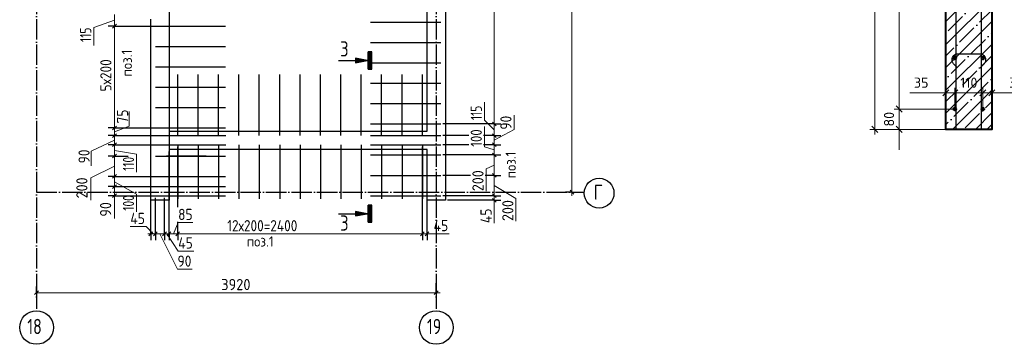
# Model space of a CAD drawing. Header units: millimetres. Extents: x -49773 to 2322955, y -3321 to 58485.
# Tile 526 of 580: x 2059485 to 2078799, y 30444 to 36820. Entities that reach past the tile are written whole.
import ezdxf

# ---------------------------------------------------------------- set-up
doc = ezdxf.new("R2010")
doc.units = ezdxf.units.MM
doc.header["$PDMODE"] = 65
doc.linetypes.add('______11', pattern=[500, 400, -50, 0, -50])
doc.linetypes.add('______5', pattern=[1100, 800, -100, 100, -100])
for name, color, linetype, lineweight in [('Standard', 7, 'Continuous', 25), ('Арм.стержн. вертикальными 1', 22, 'Continuous', 35), ('Арм.стержн.горизонт. 1', 180, 'Continuous', 35), ('Основная', 7, 'Continuous', 40), ('Размерная линия_ общее', 7, 'Continuous', 13), ('СПДС_РАЗМЕРЫ', 152, 'Continuous', 25), ('Стена_ общее', 7, 'Continuous', 35)]:
    doc.layers.add(name, color=color, linetype=linetype, lineweight=lineweight)
doc.layers.add('Арм.стержн.Стяжки', color=7, linetype='Continuous', lineweight=35, true_color=0x501e0f)
doc.layers.add('Осевая линия_ общее', color=7, linetype='______5', lineweight=13, true_color=0xa0a0a0)
doc.styles.add('ISOCPEUR', font='txt')
doc.dimstyles.new('__________2', dxfattribs={"dimtxt": 250, "dimasz": 200, "dimexe": 0, "dimexo": 0, "dimgap": 100, "dimtad": 1, "dimdec": 0, "dimrnd": 1, "dimzin": 12, "dimdsep": 46, "dimtxsty": 'ISOCPEUR', "dimblk": 'ALL_ML_STRICH', "dimblk1": 'ALL_ML_STRICH', "dimblk2": 'ALL_ML_STRICH', "dimsah": 1, "dimcen": 0, "dimclrd": 7, "dimclre": 7, "dimclrt": 7, "dimadec": 0, "dimazin": 0, "dimtfac": 1, "dimtdec": 0, "dimtmove": 1, "dimatfit": 3, "dimfxl": 0, "dimtzin": 0, "dimlwd": 0, "dimlwe": 13, "dimarcsym": 0})

# ---------------------------------------------------------------- blocks, each defined once
blk = doc.blocks.new('ALL_ML_STRICH')
at = {"color": 0, "linetype": 'ByBlock', "lineweight": -2}
for p, q in [((-1, 0), (0.5, 0)), ((-0.3, -0.3), (0.3, 0.3)), ((0, -0.5), (0, 0.5))]:
    blk.add_line(p, q, dxfattribs=at)
blk = doc.blocks.new('*D232')
at = {"layer": 'Defpoints', "color": 0}
for p in [(2078553, 35383), (2078378, 35065), (2078553, 35054)]:
    blk.add_point(p, dxfattribs=at)
at = {"layer": 'СПДС_РАЗМЕРЫ', "color": 7, "lineweight": 0}
for p, q in [((2078178, 35383), (2077978, 35383)), ((2078378, 35383), (2078553, 35383)), ((2078553, 35383), (2079257, 35383)), ((2078753, 35383), (2078953, 35383))]:
    blk.add_line(p, q, dxfattribs=at)
at = {"layer": 'СПДС_РАЗМЕРЫ', "color": 7, "lineweight": 13}
for p, q in [((2078378, 35065), (2078378, 35383)), ((2078553, 35054), (2078553, 35383))]:
    blk.add_line(p, q, dxfattribs=at)
at = {"layer": 'СПДС_РАЗМЕРЫ', "color": 7, "lineweight": 0, "xscale": 200, "yscale": 200, "zscale": 200}
blk.add_blockref('ALL_ML_STRICH', (2078378, 35383), dxfattribs=at)
at = {"layer": 'СПДС_РАЗМЕРЫ', "color": 7, "lineweight": 0, "xscale": 200, "yscale": 200, "zscale": 200, "rotation": 180}
blk.add_blockref('ALL_ML_STRICH', (2078553, 35383), dxfattribs=at)
at = {"layer": 'СПДС_РАЗМЕРЫ', "color": 7, "insert": (2079037, 35583), "char_height": 200, "attachment_point": 5, "style": 'ISOCPEUR'}
blk.add_mtext('35', dxfattribs=at)
blk = doc.blocks.new('*D233')
at = {"layer": 'Defpoints', "color": 0}
for p in [(2077653, 35383), (2077653, 35054), (2077828, 35065)]:
    blk.add_point(p, dxfattribs=at)
at = {"layer": 'СПДС_РАЗМЕРЫ', "color": 7, "lineweight": 0}
for p, q in [((2077653, 35383), (2076949, 35383)), ((2077453, 35383), (2077253, 35383)), ((2077828, 35383), (2077653, 35383)), ((2078028, 35383), (2078228, 35383))]:
    blk.add_line(p, q, dxfattribs=at)
at = {"layer": 'СПДС_РАЗМЕРЫ', "color": 7, "lineweight": 13}
for p, q in [((2077653, 35054), (2077653, 35383)), ((2077828, 35065), (2077828, 35383))]:
    blk.add_line(p, q, dxfattribs=at)
at = {"layer": 'СПДС_РАЗМЕРЫ', "color": 7, "lineweight": 0, "xscale": 200, "yscale": 200, "zscale": 200}
blk.add_blockref('ALL_ML_STRICH', (2077653, 35383), dxfattribs=at)
at = {"layer": 'СПДС_РАЗМЕРЫ', "color": 7, "lineweight": 0, "xscale": 200, "yscale": 200, "zscale": 200, "rotation": 180}
blk.add_blockref('ALL_ML_STRICH', (2077828, 35383), dxfattribs=at)
at = {"layer": 'СПДС_РАЗМЕРЫ', "color": 7, "insert": (2077169, 35583), "char_height": 200, "attachment_point": 5, "style": 'ISOCPEUR'}
blk.add_mtext('35', dxfattribs=at)
blk = doc.blocks.new('*D234')
at = {"layer": 'Defpoints', "color": 0}
for p in [(2078378, 35383), (2077828, 35065), (2078378, 35065)]:
    blk.add_point(p, dxfattribs=at)
at = {"layer": 'СПДС_РАЗМЕРЫ', "color": 7, "lineweight": 0}
for p, q in [((2077628, 35383), (2077428, 35383)), ((2077828, 35383), (2078378, 35383)), ((2078578, 35383), (2078778, 35383))]:
    blk.add_line(p, q, dxfattribs=at)
at = {"layer": 'СПДС_РАЗМЕРЫ', "color": 7, "lineweight": 13}
for p, q in [((2077828, 35065), (2077828, 35383)), ((2078378, 35065), (2078378, 35383))]:
    blk.add_line(p, q, dxfattribs=at)
at = {"layer": 'СПДС_РАЗМЕРЫ', "color": 7, "lineweight": 0, "xscale": 200, "yscale": 200, "zscale": 200}
blk.add_blockref('ALL_ML_STRICH', (2077828, 35383), dxfattribs=at)
at = {"layer": 'СПДС_РАЗМЕРЫ', "color": 7, "lineweight": 0, "xscale": 200, "yscale": 200, "zscale": 200, "rotation": 180}
blk.add_blockref('ALL_ML_STRICH', (2078378, 35383), dxfattribs=at)
at = {"layer": 'СПДС_РАЗМЕРЫ', "color": 7, "insert": (2078103, 35583), "char_height": 200, "attachment_point": 5, "style": 'ISOCPEUR'}
blk.add_mtext('110', dxfattribs=at)
blk = doc.blocks.new('*D247')
at = {"layer": 'Defpoints', "color": 0}
for p in [(2077828, 35065), (2076738, 34665), (2077653, 34665)]:
    blk.add_point(p, dxfattribs=at)
at = {"layer": 'СПДС_РАЗМЕРЫ', "color": 7, "lineweight": 0}
for p, q in [((2076738, 35265), (2076738, 35465)), ((2076738, 35065), (2076738, 34665)), ((2076738, 34465), (2076738, 34265))]:
    blk.add_line(p, q, dxfattribs=at)
at = {"layer": 'СПДС_РАЗМЕРЫ', "color": 7, "lineweight": 13}
for p, q in [((2077828, 35065), (2076738, 35065)), ((2077653, 34665), (2076738, 34665))]:
    blk.add_line(p, q, dxfattribs=at)
at = {"layer": 'СПДС_РАЗМЕРЫ', "color": 7, "lineweight": 0, "xscale": 200, "yscale": 200, "zscale": 200}
for p, rotation in [((2076738, 35065), 270), ((2076738, 34665), 90)]:
    blk.add_blockref('ALL_ML_STRICH', p, dxfattribs=dict(at, rotation=rotation))
at = {"layer": 'СПДС_РАЗМЕРЫ', "color": 7, "insert": (2076538, 34865), "char_height": 200, "attachment_point": 5, "rotation": 90, "style": 'ISOCPEUR'}
blk.add_mtext('80', dxfattribs=at)
blk = doc.blocks.new('*D248')
at = {"layer": 'Defpoints', "color": 0}
for p in [(2077828, 44065), (2076738, 35065), (2077828, 35065)]:
    blk.add_point(p, dxfattribs=at)
at = {"layer": 'СПДС_РАЗМЕРЫ', "color": 7, "lineweight": 13}
for p, q in [((2077828, 44065), (2076738, 44065)), ((2077828, 35065), (2076738, 35065))]:
    blk.add_line(p, q, dxfattribs=at)
at = {"layer": 'СПДС_РАЗМЕРЫ', "color": 7, "lineweight": 0}
blk.add_line((2076738, 43865), (2076738, 35265), dxfattribs=at)
at = {"layer": 'СПДС_РАЗМЕРЫ', "color": 7, "lineweight": 0, "xscale": 200, "yscale": 200, "zscale": 200}
for p, rotation in [((2076738, 44065), 90), ((2076738, 35065), 270)]:
    blk.add_blockref('ALL_ML_STRICH', p, dxfattribs=dict(at, rotation=rotation))
at = {"layer": 'СПДС_РАЗМЕРЫ', "color": 7, "insert": (2076538, 39565), "char_height": 200, "attachment_point": 5, "rotation": 90, "style": 'ISOCPEUR'}
blk.add_mtext('9х200=1800', dxfattribs=at)
blk = doc.blocks.new('*D250')
at = {"layer": 'Defpoints', "color": 0}
for p in [(2076260, 44265), (2077653, 44265), (2077653, 34665)]:
    blk.add_point(p, dxfattribs=at)
at = {"layer": 'СПДС_РАЗМЕРЫ', "color": 7, "lineweight": 13}
for p, q in [((2077653, 44265), (2076260, 44265)), ((2077653, 34665), (2076260, 34665))]:
    blk.add_line(p, q, dxfattribs=at)
at = {"layer": 'СПДС_РАЗМЕРЫ', "color": 7, "lineweight": 0}
blk.add_line((2076260, 34865), (2076260, 44065), dxfattribs=at)
at = {"layer": 'СПДС_РАЗМЕРЫ', "color": 7, "lineweight": 0, "xscale": 200, "yscale": 200, "zscale": 200}
for p, rotation in [((2076260, 44265), 90), ((2076260, 34665), 270)]:
    blk.add_blockref('ALL_ML_STRICH', p, dxfattribs=dict(at, rotation=rotation))
at = {"layer": 'СПДС_РАЗМЕРЫ', "color": 7, "insert": (2076060, 39465), "char_height": 200, "attachment_point": 5, "rotation": 90, "style": 'ISOCPEUR'}
blk.add_mtext('1920', dxfattribs=at)

msp = doc.modelspace()

# ---------------------------------------------------------------- hatches: boundary and pattern name
h = msp.add_hatch()
h.set_pattern_fill('ANSI35', color=254, scale=50)
h.set_pattern_definition([(45, (671052.47, 102493.8), (-224.5064, 224.5064), []), (45, (671276.98, 102493.8), (-224.5064, 224.5064), [396.875, -79.375, 0, -79.375])])
h.paths.add_polyline_path([(2077653.2, 34665.4), (2077653.2, 44265.4), (2078553.2, 44265.4), (2078553.2, 34665.4)])

# ---------------------------------------------------------------- linework, layer by layer
at = {"layer": 'Standard', "color": 7, "linetype": 'Continuous', "lineweight": -3, "transparency": 33554687}
for p, q in [((2066322.2, 35847.4), (2066322.2, 36184.9)), ((2066324.5, 35849.7), (2066324.5, 36182.7)), ((2066324.5, 36182.7), (2066387.5, 36182.7)), ((2066326.7, 35851.9), (2066326.7, 36180.4)), ((2066326.7, 36180.4), (2066385.3, 36180.4)), ((2066329, 35854.1), (2066329, 36178.2)), ((2066329, 36178.2), (2066383, 36178.2)), ((2066331.3, 35856.4), (2066331.3, 36175.9)), ((2066331.3, 36175.9), (2066380.8, 36175.9)), ((2066333.5, 35858.7), (2066333.5, 36173.7)), ((2066333.5, 36173.7), (2066378.5, 36173.7)), ((2066335.7, 35860.9), (2066335.7, 36171.4)), ((2066335.7, 36171.4), (2066376.2, 36171.4)), ((2066338, 35863.2), (2066338, 36169.2)), ((2066338, 36169.2), (2066374, 36169.2)), ((2066340.2, 35865.4), (2066340.2, 36166.9)), ((2066340.2, 36166.9), (2066371.8, 36166.9)), ((2066342.5, 35867.7), (2066342.5, 36164.7)), ((2066342.5, 36164.7), (2066369.5, 36164.7)), ((2066344.8, 35869.9), (2066344.8, 36162.4)), ((2066344.8, 36162.4), (2066367.2, 36162.4)), ((2066344.8, 36139.9), (2066344.8, 35892.4)), ((2066347, 35872.2), (2066347, 36160.2)), ((2066347, 36160.2), (2066365, 36160.2)), ((2066347, 36142.2), (2066347, 35890.2)), ((2066349.2, 35874.4), (2066349.2, 36157.9)), ((2066349.2, 36157.9), (2066362.7, 36157.9)), ((2066349.2, 36144.4), (2066349.2, 35887.9)), ((2066351.5, 35876.7), (2066351.5, 36155.7)), ((2066351.5, 36155.7), (2066360.5, 36155.7)), ((2066351.5, 36146.7), (2066351.5, 35885.6)), ((2066353.7, 35878.9), (2066353.7, 36153.4)), ((2066353.7, 36153.4), (2066358.3, 36153.4)), ((2066353.7, 36148.9), (2066353.7, 35883.4)), ((2066356, 35881.2), (2066356, 36151.2)), ((2066356, 36151.2), (2066356, 35881.2)), ((2066358.3, 36153.4), (2066358.3, 35878.9)), ((2066358.3, 35883.4), (2066358.3, 36148.9)), ((2066360.5, 36155.7), (2066360.5, 35876.7)), ((2066360.5, 35885.6), (2066360.5, 36146.7)), ((2066362.7, 36157.9), (2066362.7, 35874.4)), ((2066362.7, 35887.9), (2066362.7, 36144.4)), ((2066365, 36160.2), (2066365, 35872.2)), ((2066365, 35890.2), (2066365, 36142.2)), ((2066367.2, 36162.4), (2066367.2, 35869.9)), ((2066367.2, 35892.4), (2066367.2, 36139.9)), ((2066369.5, 36164.7), (2066369.5, 35867.7)), ((2066371.8, 36166.9), (2066371.8, 35865.4)), ((2066374, 36169.2), (2066374, 35863.2)), ((2066376.2, 36171.4), (2066376.2, 35860.9)), ((2066378.5, 36173.7), (2066378.5, 35858.7)), ((2066380.8, 36175.9), (2066380.8, 35856.4)), ((2066383, 36178.2), (2066383, 35854.1)), ((2066385.3, 36180.4), (2066385.3, 35851.9)), ((2066387.5, 36182.7), (2066387.5, 35849.7)), ((2065737.2, 36016.2), (2066074.7, 36016.2)), ((2066077, 35973.9), (2066077, 36058.5)), ((2066077, 36058.5), (2066288.3, 36016.2)), ((2066288.3, 36016.2), (2066077, 35973.9)), ((2066079.2, 35976.6), (2066079.2, 36055.8)), ((2066079.2, 36055.8), (2066276.8, 36016.2)), ((2066276.8, 36016.2), (2066079.2, 35976.6)), ((2066081.5, 35979.5), (2066081.5, 36052.8)), ((2066081.5, 36052.8), (2066265.3, 36016.2)), ((2066265.3, 36016.2), (2066081.5, 35979.5)), ((2066083.8, 35982.2), (2066083.8, 36050.1)), ((2066083.8, 36050.1), (2066253.8, 36016.2)), ((2066253.8, 36016.2), (2066083.8, 35982.2)), ((2066086, 35984.9), (2066086, 36047.4)), ((2066086, 36047.4), (2066242.4, 36016.2)), ((2066242.4, 36016.2), (2066086, 35984.9)), ((2066088.2, 35987.6), (2066088.2, 36044.7)), ((2066088.2, 36044.7), (2066230.9, 36016.2)), ((2066230.9, 36016.2), (2066088.2, 35987.6)), ((2066090.5, 35990.3), (2066090.5, 36042)), ((2066090.5, 36042), (2066219.4, 36016.2)), ((2066219.4, 36016.2), (2066090.5, 35990.3)), ((2066092.7, 35993.2), (2066092.7, 36039.1)), ((2066092.7, 36039.1), (2066207.9, 36016.2)), ((2066207.9, 36016.2), (2066092.7, 35993.2)), ((2066095, 35995.9), (2066095, 36036.4)), ((2066095, 36036.4), (2066196.5, 36016.2)), ((2066196.5, 36016.2), (2066095, 35995.9)), ((2066097.3, 35998.6), (2066097.3, 36033.7)), ((2066097.3, 36033.7), (2066185, 36016.2)), ((2066185, 36016.2), (2066097.3, 35998.6)), ((2066099.5, 36001.3), (2066099.5, 36031)), ((2066099.5, 36031), (2066173.5, 36016.2)), ((2066173.5, 36016.2), (2066099.5, 36001.3)), ((2066101.7, 36004), (2066101.7, 36028.3)), ((2066101.7, 36028.3), (2066162, 36016.2)), ((2066162, 36016.2), (2066101.7, 36004)), ((2066104, 36006.9), (2066104, 36025.4)), ((2066104, 36025.4), (2066150.6, 36016.2)), ((2066150.6, 36016.2), (2066104, 36006.9)), ((2066106.3, 36009.6), (2066106.3, 36022.7)), ((2066106.3, 36022.7), (2066139.1, 36016.2)), ((2066139.1, 36016.2), (2066106.3, 36009.6)), ((2066108.5, 36012.3), (2066108.5, 36020)), ((2066108.5, 36020), (2066127.6, 36016.2)), ((2066127.6, 36016.2), (2066108.5, 36012.3)), ((2066110.8, 36015), (2066110.8, 36017.3)), ((2066110.8, 36017.3), (2066116.2, 36016.2)), ((2066116.2, 36016.2), (2066110.8, 36015)), ((2066387.5, 35849.7), (2066324.5, 35849.7)), ((2066385.3, 35851.9), (2066326.7, 35851.9)), ((2066383, 35854.1), (2066329, 35854.1)), ((2066380.8, 35856.4), (2066331.3, 35856.4)), ((2066378.5, 35858.7), (2066333.5, 35858.7)), ((2066376.2, 35860.9), (2066335.7, 35860.9)), ((2066374, 35863.2), (2066338, 35863.2)), ((2066371.8, 35865.4), (2066340.2, 35865.4)), ((2066369.5, 35867.7), (2066342.5, 35867.7)), ((2066367.2, 35869.9), (2066344.8, 35869.9)), ((2066365, 35872.2), (2066347, 35872.2)), ((2066362.7, 35874.4), (2066349.2, 35874.4)), ((2066360.5, 35876.7), (2066351.5, 35876.7)), ((2066358.3, 35878.9), (2066353.7, 35878.9)), ((2066356, 35881.2), (2066356, 35881.2)), ((2066077, 32967.1), (2066077, 33051.7)), ((2066077, 33051.7), (2066288.3, 33009.4)), ((2066079.2, 32969.8), (2066079.2, 33049)), ((2066079.2, 33049), (2066276.8, 33009.4)), ((2066081.5, 32972.7), (2066081.5, 33046.1)), ((2066081.5, 33046.1), (2066265.3, 33009.4)), ((2066083.8, 32975.4), (2066083.8, 33043.4)), ((2066083.8, 33043.4), (2066253.8, 33009.4)), ((2066086, 32978.1), (2066086, 33040.7)), ((2066086, 33040.7), (2066242.4, 33009.4)), ((2066088.2, 32980.8), (2066088.2, 33038)), ((2066088.2, 33038), (2066230.9, 33009.4)), ((2066090.5, 32983.5), (2066090.5, 33035.3)), ((2066090.5, 33035.3), (2066219.4, 33009.4)), ((2066092.7, 32986.5), (2066092.7, 33032.4)), ((2066092.7, 33032.4), (2066207.9, 33009.4)), ((2066095, 32989.2), (2066095, 33029.7)), ((2066095, 33029.7), (2066196.5, 33009.4)), ((2066322.2, 32840.7), (2066322.2, 33178.2)), ((2066324.5, 32842.9), (2066324.5, 33175.9)), ((2066324.5, 33175.9), (2066387.5, 33175.9)), ((2066326.7, 32845.2), (2066326.7, 33173.7)), ((2066326.7, 33173.7), (2066385.3, 33173.7)), ((2066329, 32847.4), (2066329, 33171.4)), ((2066329, 33171.4), (2066383, 33171.4)), ((2066331.3, 32849.7), (2066331.3, 33169.2)), ((2066331.3, 33169.2), (2066380.8, 33169.2)), ((2066333.5, 32851.9), (2066333.5, 33166.9)), ((2066333.5, 33166.9), (2066378.5, 33166.9)), ((2066335.7, 32854.2), (2066335.7, 33164.7)), ((2066335.7, 33164.7), (2066376.2, 33164.7)), ((2066338, 32856.4), (2066338, 33162.4)), ((2066338, 33162.4), (2066374, 33162.4)), ((2066340.2, 32858.7), (2066340.2, 33160.2)), ((2066340.2, 33160.2), (2066371.8, 33160.2)), ((2066342.5, 32860.9), (2066342.5, 33157.9)), ((2066342.5, 33157.9), (2066369.5, 33157.9)), ((2066344.8, 32863.2), (2066344.8, 33155.7)), ((2066344.8, 33155.7), (2066367.2, 33155.7)), ((2066344.8, 33133.2), (2066344.8, 32885.7)), ((2066347, 32865.4), (2066347, 33153.4)), ((2066347, 33153.4), (2066365, 33153.4)), ((2066347, 33135.4), (2066347, 32883.4)), ((2066349.2, 32867.7), (2066349.2, 33151.2)), ((2066349.2, 33151.2), (2066362.7, 33151.2)), ((2066349.2, 33137.7), (2066349.2, 32881.2)), ((2066351.5, 32869.9), (2066351.5, 33148.9)), ((2066351.5, 33148.9), (2066360.5, 33148.9)), ((2066351.5, 33139.9), (2066351.5, 32878.9)), ((2066353.7, 32872.2), (2066353.7, 33146.7)), ((2066353.7, 33146.7), (2066358.3, 33146.7)), ((2066353.7, 33142.2), (2066353.7, 32876.7)), ((2066356, 32874.4), (2066356, 33144.4)), ((2066356, 33144.4), (2066356, 32874.4)), ((2066358.3, 33146.7), (2066358.3, 32872.2)), ((2066358.3, 32876.7), (2066358.3, 33142.2)), ((2066360.5, 33148.9), (2066360.5, 32869.9)), ((2066360.5, 32878.9), (2066360.5, 33139.9)), ((2066362.7, 33151.2), (2066362.7, 32867.7)), ((2066362.7, 32881.2), (2066362.7, 33137.7)), ((2066365, 33153.4), (2066365, 32865.4)), ((2066365, 32883.4), (2066365, 33135.4)), ((2066367.2, 33155.7), (2066367.2, 32863.2)), ((2066367.2, 32885.7), (2066367.2, 33133.2)), ((2066369.5, 33157.9), (2066369.5, 32860.9)), ((2066371.8, 33160.2), (2066371.8, 32858.7)), ((2066374, 33162.4), (2066374, 32856.4)), ((2066376.2, 33164.7), (2066376.2, 32854.2)), ((2066378.5, 33166.9), (2066378.5, 32851.9)), ((2066380.8, 33169.2), (2066380.8, 32849.7)), ((2066383, 33171.4), (2066383, 32847.4)), ((2066385.3, 33173.7), (2066385.3, 32845.2)), ((2066387.5, 33175.9), (2066387.5, 32842.9)), ((2065737.2, 33009.4), (2066074.7, 33009.4)), ((2066288.3, 33009.4), (2066077, 32967.1)), ((2066276.8, 33009.4), (2066079.2, 32969.8)), ((2066265.3, 33009.4), (2066081.5, 32972.7)), ((2066253.8, 33009.4), (2066083.8, 32975.4)), ((2066242.4, 33009.4), (2066086, 32978.1)), ((2066230.9, 33009.4), (2066088.2, 32980.8)), ((2066219.4, 33009.4), (2066090.5, 32983.5)), ((2066207.9, 33009.4), (2066092.7, 32986.5)), ((2066196.5, 33009.4), (2066095, 32989.2)), ((2066097.3, 32991.9), (2066097.3, 33027)), ((2066097.3, 33027), (2066185, 33009.4)), ((2066185, 33009.4), (2066097.3, 32991.9)), ((2066099.5, 32994.6), (2066099.5, 33024.3)), ((2066099.5, 33024.3), (2066173.5, 33009.4)), ((2066173.5, 33009.4), (2066099.5, 32994.6)), ((2066101.7, 32997.3), (2066101.7, 33021.6)), ((2066101.7, 33021.6), (2066162, 33009.4)), ((2066162, 33009.4), (2066101.7, 32997.3)), ((2066104, 33000.2), (2066104, 33018.6)), ((2066104, 33018.6), (2066150.6, 33009.4)), ((2066150.6, 33009.4), (2066104, 33000.2)), ((2066106.3, 33002.9), (2066106.3, 33015.9)), ((2066106.3, 33015.9), (2066139.1, 33009.4)), ((2066139.1, 33009.4), (2066106.3, 33002.9)), ((2066108.5, 33005.6), (2066108.5, 33013.2)), ((2066108.5, 33013.2), (2066127.6, 33009.4)), ((2066127.6, 33009.4), (2066108.5, 33005.6)), ((2066110.8, 33008.3), (2066110.8, 33010.5)), ((2066110.8, 33010.5), (2066116.2, 33009.4)), ((2066116.2, 33009.4), (2066110.8, 33008.3)), ((2066387.5, 32842.9), (2066324.5, 32842.9)), ((2066385.3, 32845.2), (2066326.7, 32845.2)), ((2066383, 32847.4), (2066329, 32847.4)), ((2066380.8, 32849.7), (2066331.3, 32849.7)), ((2066378.5, 32851.9), (2066333.5, 32851.9)), ((2066376.2, 32854.2), (2066335.7, 32854.2)), ((2066374, 32856.4), (2066338, 32856.4)), ((2066371.8, 32858.7), (2066340.2, 32858.7)), ((2066369.5, 32860.9), (2066342.5, 32860.9)), ((2066367.2, 32863.2), (2066344.8, 32863.2)), ((2066365, 32865.4), (2066347, 32865.4)), ((2066362.7, 32867.7), (2066349.2, 32867.7)), ((2066360.5, 32869.9), (2066351.5, 32869.9)), ((2066358.3, 32872.2), (2066353.7, 32872.2)), ((2066356, 32874.4), (2066356, 32874.4))]:
    msp.add_line(p, q, dxfattribs=at)
for points in [[(2066322.2, 35847.4), (2066389.7, 35847.4), (2066389.7, 36184.9), (2066322.2, 36184.9)], [(2066074.7, 36016.2), (2066074.7, 35971.2), (2066299.8, 36016.2), (2066074.7, 36061.2), (2066074.7, 36016.2)], [(2066074.7, 33009.4), (2066074.7, 32964.4), (2066299.8, 33009.4), (2066074.7, 33054.4), (2066074.7, 33009.4)], [(2066322.2, 32840.7), (2066389.7, 32840.7), (2066389.7, 33178.2), (2066322.2, 33178.2)]]:
    msp.add_lwpolyline(points, dxfattribs=at)
at = {"layer": 'Арм.стержн. вертикальными 1', "color": 4, "linetype": 'Continuous', "lineweight": 25, "transparency": 33554687}
for p, q in [((2077853.2, 34665.4), (2077853.2, 44927.9)), ((2078353.2, 34665.4), (2078353.2, 44427.9)), ((2066365.5, 36772.2), (2067744.6, 36772.2)), ((2062145.5, 36692.2), (2063524.6, 36692.2)), ((2066365.5, 36372.2), (2067744.6, 36372.2)), ((2062145.5, 36292.2), (2063524.6, 36292.2)), ((2066365.5, 35972.2), (2067744.6, 35972.2)), ((2062145.5, 35892.2), (2063524.6, 35892.2)), ((2062584.6, 34542.2), (2062584.6, 35742.2)), ((2062984.6, 34542.2), (2062984.6, 35742.2)), ((2063384.6, 34542.2), (2063384.6, 35742.2)), ((2063784.6, 34542.2), (2063784.6, 35742.2)), ((2064184.6, 34542.2), (2064184.6, 35742.2)), ((2064584.6, 34542.2), (2064584.6, 35742.2)), ((2064984.6, 34542.2), (2064984.6, 35742.2)), ((2065384.6, 34542.2), (2065384.6, 35742.2)), ((2065784.6, 34542.2), (2065784.6, 35742.2)), ((2066184.6, 34542.2), (2066184.6, 35742.2)), ((2066584.6, 34542.2), (2066584.6, 35742.2)), ((2066984.6, 34542.2), (2066984.6, 35742.2)), ((2067384.6, 34542.2), (2067384.6, 35742.2)), ((2066365.5, 35572.2), (2067744.6, 35572.2)), ((2062145.5, 35492.2), (2063524.6, 35492.2)), ((2066365.5, 35172.2), (2067744.6, 35172.2)), ((2062145.5, 35092.2), (2063524.6, 35092.2)), ((2066365.5, 34772.2), (2067744.6, 34772.2)), ((2062145.5, 34692.2), (2063524.6, 34692.2)), ((2062146.5, 34542.2), (2063525.6, 34542.2)), ((2066364.6, 34542.2), (2067743.6, 34542.2)), ((2062146.5, 34363.2), (2063525.6, 34363.2)), ((2062584.6, 34364.3), (2062584.6, 33302.2)), ((2062984.6, 34364.3), (2062984.6, 33302.2)), ((2063384.6, 34364.3), (2063384.6, 33302.2)), ((2063784.6, 34364.3), (2063784.6, 33302.2)), ((2064184.6, 34364.3), (2064184.6, 33302.2)), ((2064584.6, 34364.3), (2064584.6, 33302.2)), ((2064984.6, 34364.3), (2064984.6, 33302.2)), ((2065384.6, 34364.3), (2065384.6, 33302.2)), ((2065784.6, 34364.3), (2065784.6, 33302.2)), ((2066184.6, 34364.3), (2066184.6, 33302.2)), ((2066364.6, 34362.2), (2067743.6, 34362.2)), ((2066584.6, 34364.3), (2066584.6, 33302.2)), ((2066984.6, 34364.3), (2066984.6, 33302.2)), ((2067384.6, 34364.3), (2067384.6, 33302.2)), ((2062145.6, 34142.2), (2063524.6, 34142.2)), ((2066365.5, 34162.2), (2067744.6, 34162.2)), ((2062145.6, 33742.2), (2063524.6, 33742.2)), ((2066365.5, 33762.2), (2067744.6, 33762.2)), ((2062145.5, 33541.2), (2063524.6, 33541.2)), ((2062145.5, 33362.2), (2063524.6, 33362.2)), ((2066365.5, 33362.2), (2067744.6, 33362.2))]:
    msp.add_line(p, q, dxfattribs=at)
at = {"layer": 'Арм.стержн.горизонт. 1', "color": 4, "linetype": 'Continuous', "lineweight": 50, "transparency": 33554687}
for centre in [(2077828.2, 36065.4), (2078378.2, 36065.4), (2077828.2, 35065.4), (2078378.2, 35065.4)]:
    msp.add_circle(centre, 25, dxfattribs=at)
at = {"layer": 'Арм.стержн.Стяжки', "color": 40, "linetype": 'Continuous', "lineweight": 25, "transparency": 33554687}
msp.add_lwpolyline([(2077882, 35871.1), (2077806.4, 35946.8), (2077799.1, 35955.1), (2077792.6, 35964.2), (2077786.9, 35973.9), (2077782.2, 35983.9), (2077778.5, 35994.2), (2077775.6, 36005.1), (2077773.8, 36016.2), (2077773.1, 36027.2), (2077773.1, 36035), (2077776, 36056.2), (2077783.2, 36078.1), (2077794.5, 36098.2), (2077808.2, 36114.6), (2077824.7, 36128.4), (2077844.8, 36139.6), (2077866.6, 36146.8), (2077887.8, 36149.8), (2078318.3, 36149.8), (2078339.5, 36146.8), (2078361.4, 36139.6), (2078381.5, 36128.4), (2078397.9, 36114.6), (2078411.7, 36098.2), (2078422.9, 36078.1), (2078430.1, 36056.2), (2078433.1, 36035), (2078433.1, 36027.2), (2078432.3, 36016.2), (2078430.5, 36005.1), (2078427.7, 35994.2), (2078423.9, 35983.9), (2078419.3, 35973.9), (2078413.6, 35964.2), (2078407, 35955.1), (2078399.8, 35946.8), (2078324.1, 35871.1)], dxfattribs=at)
at = {"layer": 'Осевая линия_ общее', "color": 253, "linetype": '______11', "lineweight": -3, "true_color": 0xa0a0a0, "transparency": 33554687}
for p, q in [((2059814.6, 44832.2), (2059814.6, 31138.4)), ((2067654.6, 44832.2), (2067654.6, 31138.4)), ((2059814.6, 33432.2), (2070557.6, 33432.2))]:
    msp.add_line(p, q, dxfattribs=at)
at = {"layer": 'Осевая линия_ общее', "color": 7, "linetype": 'Continuous', "lineweight": 25, "transparency": 33554687}
for centre, radius in [((2070850, 33412.7), 292.4), ((2059815, 30774), 330.4), ((2067655, 30774), 330.4)]:
    msp.add_circle(centre, radius, dxfattribs=at)
at = {"layer": 'Основная'}
msp.add_lwpolyline([(2077653.2, 44265.4), (2078553.2, 44265.4), (2078553.2, 34665.4), (2077653.2, 34665.4)], close=True, dxfattribs=at)
at = {"layer": 'Размерная линия_ общее', "color": 7, "linetype": 'Continuous', "lineweight": 13, "transparency": 33554687}
for p, q in [((2068794.6, 34772.2), (2068794.6, 41172.2)), ((2061344, 36692.2), (2061344, 36922.1)), ((2061344, 36807.1), (2060939.8, 36663.4)), ((2060939.8, 36663.4), (2060939.8, 36311.4)), ((2061344, 34692.2), (2061344, 36692.2)), ((2068601.5, 34848.6), (2068601.5, 35200.6)), ((2061633.6, 34729.8), (2061633.6, 35015.8)), ((2068794.6, 34657.2), (2068601.5, 34848.6)), ((2068794.6, 34542.2), (2068794.6, 34772.2)), ((2069182.8, 34660.4), (2069182.8, 34946.4)), ((2061344, 34617.2), (2061633.6, 34729.8)), ((2061344, 34542.2), (2061344, 34692.2)), ((2068601.1, 34324.7), (2068601.1, 34720.7)), ((2068794.6, 34452.6), (2069182.8, 34660.4)), ((2061344, 34452.6), (2060888.2, 34235.5)), ((2061344, 34363.1), (2061344, 34542.2)), ((2068794.6, 34363.1), (2068794.6, 34542.2)), ((2060888.2, 34235.5), (2060888.2, 33949.5)), ((2061344, 34142.2), (2061344, 34363.1)), ((2061344, 34252.6), (2061778.9, 34178.2)), ((2068794.6, 34262.6), (2068601.1, 34324.7)), ((2068794.6, 34162.2), (2068794.6, 34363.1)), ((2061778.9, 34178.2), (2061778.9, 33826.2)), ((2068794.6, 33762.2), (2068794.6, 34162.2)), ((2061344, 33942.2), (2060878.6, 33716.7)), ((2068794.6, 33962.2), (2068634, 33891.5)), ((2068634, 33891.5), (2068634, 33451.5)), ((2060878.6, 33716.7), (2060878.6, 33276.6)), ((2061344, 33687.2), (2061343.9, 33439.6)), ((2061344, 33632.2), (2061344, 33742.2)), ((2061344, 33632.2), (2061344, 33557.2)), ((2061344, 33632.2), (2061778.9, 33395.8)), ((2061343.9, 33439.6), (2061343.9, 32912.6)), ((2068794.6, 33562.2), (2069219.3, 33305.4)), ((2070318.2, 33432.2), (2070318.2, 33357.2)), ((2061778.9, 33395.8), (2061778.9, 33043.8)), ((2068794.6, 33317.2), (2068792.9, 33132)), ((2068794.6, 33272.2), (2068794.6, 33362.2)), ((2068794.6, 33272.2), (2068794.6, 33197.2)), ((2069219.3, 33305.4), (2069219.3, 32865.4)), ((2068792.9, 33132), (2068792.9, 32824)), ((2062499.6, 32613.4), (2062592.3, 32834.8)), ((2062592.3, 32834.8), (2062878.3, 32834.8)), ((2061962.8, 32756.5), (2061654.8, 32756.5)), ((2062100.1, 32613.4), (2061962.8, 32756.5)), ((2061995.6, 32613.4), (2062054.6, 32613.4)), ((2062054.6, 32613.4), (2062145.5, 32613.4)), ((2062145.5, 32613.4), (2062324.6, 32613.4)), ((2062235.1, 32613.4), (2062580.8, 31917.8)), ((2062324.6, 32613.4), (2062414.6, 32613.4)), ((2062369.6, 32613.4), (2062593.9, 32274.2)), ((2062414.6, 32613.4), (2062584.6, 32613.4)), ((2062584.6, 32613.4), (2067384.6, 32613.4)), ((2067384.6, 32613.4), (2067474.6, 32613.4)), ((2067429.6, 32613.4), (2067603.7, 32615.5)), ((2067474.6, 32613.4), (2067549.6, 32613.4)), ((2067603.7, 32615.5), (2067911.7, 32615.5)), ((2062593.9, 32274.2), (2062901.9, 32274.2)), ((2062580.8, 31917.8), (2062866.8, 31917.8)), ((2059814.6, 31457), (2067654.6, 31457)), ((2067654.6, 31457), (2067729.6, 31457))]:
    msp.add_line(p, q, dxfattribs=at)
at = {"layer": 'Размерная линия_ общее', "color": 7, "linetype": 'Continuous', "lineweight": 25, "transparency": 33554687}
for p, q in [((2061306.5, 36654.7), (2061381.5, 36729.7)), ((2068832.1, 34734.7), (2068757.1, 34809.7)), ((2061306.5, 34654.7), (2061381.5, 34729.7)), ((2061306.5, 34504.7), (2061381.5, 34579.7)), ((2068832.1, 34504.7), (2068757.1, 34579.7)), ((2061306.5, 34325.6), (2061381.5, 34400.6)), ((2068832.1, 34325.6), (2068757.1, 34400.6)), ((2068832.1, 34124.7), (2068757.1, 34199.7)), ((2061306.5, 34104.7), (2061381.5, 34179.7)), ((2061306.5, 33704.7), (2061381.5, 33779.7)), ((2068832.1, 33724.7), (2068757.1, 33799.7)), ((2061306.5, 33503.7), (2061381.5, 33578.7)), ((2070355.7, 33394.7), (2070280.7, 33469.7)), ((2061306.5, 33324.7), (2061381.5, 33399.7)), ((2068832.1, 33324.7), (2068757.1, 33399.7)), ((2068832.1, 33234.7), (2068757.1, 33309.7)), ((2062017.1, 32575.9), (2062092.1, 32650.9)), ((2062108, 32575.9), (2062183, 32650.9)), ((2062287.1, 32575.9), (2062362.1, 32650.9)), ((2062377.1, 32575.9), (2062452.1, 32650.9)), ((2062547.1, 32575.9), (2062622.1, 32650.9)), ((2067347.1, 32575.9), (2067422.1, 32650.9)), ((2067437.1, 32575.9), (2067512.1, 32650.9)), ((2059777.1, 31419.5), (2059852.1, 31494.5)), ((2067617.1, 31419.5), (2067692.1, 31494.5))]:
    msp.add_line(p, q, dxfattribs=at)
at = {"layer": 'Размерная линия_ общее', "color": 253, "linetype": 'Continuous', "lineweight": -3, "true_color": 0xa0a0a0, "transparency": 33554687}
for p, q in [((2061344, 36692.2), (2061219, 36692.2)), ((2061344, 36692.2), (2061469, 36692.2)), ((2068794.6, 34772.2), (2068669.6, 34772.2)), ((2068794.6, 34772.2), (2068919.6, 34772.2)), ((2061344, 34692.2), (2061219, 34692.2)), ((2061344, 34692.2), (2061469, 34692.2)), ((2061344, 34542.2), (2061219, 34542.2)), ((2061344, 34542.2), (2061469, 34542.2)), ((2068298.1, 34542.2), (2067783.6, 34542.2)), ((2068794.6, 34542.2), (2068669.6, 34542.2)), ((2068794.6, 34542.2), (2068919.6, 34542.2)), ((2061344, 34363.1), (2061219, 34363.1)), ((2061344, 34363.1), (2061469, 34363.1)), ((2062584.6, 33137.8), (2062584.6, 34322.2)), ((2068298.1, 34363.1), (2067783.6, 34363.1)), ((2068794.6, 34363.1), (2068669.6, 34363.1)), ((2068794.6, 34363.1), (2068919.6, 34363.1)), ((2061344, 34142.2), (2061219, 34142.2)), ((2061344, 34142.2), (2061469, 34142.2)), ((2063139.5, 34142.2), (2062364.6, 34142.2)), ((2068794.6, 34162.2), (2068669.6, 34162.2)), ((2068794.6, 34162.2), (2068919.6, 34162.2)), ((2061344, 33742.2), (2061219, 33742.2)), ((2061344, 33742.2), (2061469, 33742.2)), ((2068331, 33762.2), (2067784.6, 33762.2)), ((2068794.6, 33762.2), (2068669.6, 33762.2)), ((2068794.6, 33762.2), (2068919.6, 33762.2)), ((2061344, 33541.2), (2061219, 33541.2)), ((2061344, 33541.2), (2061469, 33541.2)), ((2070318.2, 33432.2), (2070193.2, 33432.2)), ((2070318.2, 33432.2), (2070443.2, 33432.2)), ((2070318.2, 33432.2), (2070407.7, 33432.2)), ((2061344, 33362.2), (2061219, 33362.2)), ((2061344, 33362.2), (2061469, 33362.2)), ((2068794.6, 33362.2), (2068669.6, 33362.2)), ((2068794.6, 33272.2), (2068669.6, 33272.2)), ((2068794.6, 33362.2), (2068919.6, 33362.2)), ((2068794.6, 33272.2), (2068919.6, 33272.2)), ((2062054.6, 32613.4), (2062054.6, 32738.4)), ((2062145.5, 32613.4), (2062145.5, 32738.4)), ((2062324.6, 32613.4), (2062324.6, 32738.4)), ((2062414.6, 32613.4), (2062414.6, 32738.4)), ((2062584.6, 32613.4), (2062584.6, 32738.4)), ((2067384.6, 32613.4), (2067384.6, 32738.4)), ((2067474.6, 32613.4), (2067474.6, 32738.4)), ((2062054.6, 32613.4), (2062054.6, 32488.4)), ((2062145.5, 32613.4), (2062145.5, 32488.4)), ((2062324.6, 32613.4), (2062324.6, 32488.4)), ((2062414.6, 32613.4), (2062414.6, 32488.4)), ((2062584.6, 32613.4), (2062584.6, 32488.4)), ((2067384.6, 32613.4), (2067384.6, 32488.4)), ((2067474.6, 32613.4), (2067474.6, 32488.4)), ((2059814.6, 31457), (2059814.6, 31582)), ((2067654.6, 31457), (2067654.6, 31643.6)), ((2067654.6, 31457), (2067654.6, 31582)), ((2059814.6, 31457), (2059814.6, 31332)), ((2067654.6, 31457), (2067654.6, 31332))]:
    msp.add_line(p, q, dxfattribs=at)
at = {"layer": 'Размерная линия_ общее', "color": 7, "linetype": 'Continuous', "lineweight": 13, "transparency": 33554687}
for points in [[(2070318.2, 33432.2), (2070318.2, 38708.3), (2070318.2, 38708.3), (2070318.2, 44432.2)], [(2061344, 33742.2), (2061344, 33865.6), (2061344, 33865.6), (2061344, 34142.2)], [(2068794.6, 33362.2), (2068794.6, 33748.9), (2068794.6, 33748.9), (2068794.6, 33762.2)]]:
    msp.add_lwpolyline(points, dxfattribs=at)
at = {"layer": 'Размерная линия_ общее', "color": 253, "linetype": 'Continuous', "lineweight": -3, "true_color": 0xa0a0a0, "transparency": 33554687}
for points in [[(2061344, 36692.2), (2061360.5, 36692.2), (2061360.5, 36692.2), (2061360.9, 36692.2), (2061360.9, 36692.2), (2061361, 36692.2), (2061361, 36692.2), (2061453.3, 36692.2), (2061453.3, 36692.2), (2061497.1, 36692.2), (2061497.1, 36692.2), (2061542.8, 36692.2), (2061542.8, 36692.2), (2062670.5, 36692.2)], [(2068794.6, 34772.2), (2068776.7, 34772.2), (2068776.7, 34772.2), (2068776.3, 34772.2), (2068776.3, 34772.2), (2068776.2, 34772.2), (2068776.2, 34772.2), (2068733, 34772.2), (2068733, 34772.2), (2068722.4, 34772.2), (2068722.4, 34772.2), (2068703.6, 34772.2), (2068703.6, 34772.2), (2068700.7, 34772.2), (2068700.7, 34772.2), (2068588.6, 34772.2), (2068588.6, 34772.2), (2067784.6, 34772.2)], [(2061344, 34692.2), (2061360.7, 34692.2), (2061360.7, 34692.2), (2061360.9, 34692.2), (2061360.9, 34692.2), (2061360.9, 34692.2), (2061360.9, 34692.2), (2061361, 34692.2), (2061361, 34692.2), (2061401.5, 34692.2), (2061401.5, 34692.2), (2061420.8, 34692.2), (2061420.8, 34692.2), (2061440.9, 34692.2), (2061440.9, 34692.2), (2061649.8, 34692.2), (2061649.8, 34692.2), (2062670.5, 34692.2)], [(2061344, 34542.2), (2061360.7, 34542.2), (2061360.7, 34542.2), (2061360.9, 34542.2), (2061360.9, 34542.2), (2061360.9, 34542.2), (2061360.9, 34542.2), (2061361, 34542.2), (2061361, 34542.2), (2061397.7, 34542.2), (2061397.7, 34542.2), (2061415.1, 34542.2), (2061415.1, 34542.2), (2061433.3, 34542.2), (2061433.3, 34542.2), (2061622.2, 34542.2), (2061622.2, 34542.2), (2062669.5, 34542.2)], [(2068794.6, 34542.2), (2068776.6, 34542.2), (2068776.6, 34542.2), (2068776.2, 34542.2), (2068776.2, 34542.2), (2068776.1, 34542.2), (2068776.1, 34542.2), (2068738, 34542.2), (2068738, 34542.2), (2068728.6, 34542.2), (2068728.6, 34542.2), (2068712, 34542.2), (2068712, 34542.2), (2068709.4, 34542.2), (2068709.4, 34542.2), (2068610.3, 34542.2), (2068610.3, 34542.2), (2068584.1, 34542.2)], [(2061344, 34363.1), (2061360.7, 34363.1), (2061360.7, 34363.1), (2061360.9, 34363.1), (2061360.9, 34363.1), (2061360.9, 34363.1), (2061360.9, 34363.1), (2061361, 34363.1), (2061361, 34363.1), (2061393, 34363.1), (2061393, 34363.1), (2061408.3, 34363.1), (2061408.3, 34363.1), (2061424.2, 34363.1), (2061424.2, 34363.1), (2061589.3, 34363.1), (2061589.3, 34363.1), (2062669.5, 34363.1)], [(2062414.6, 32613.4), (2062414.6, 32630.7), (2062414.6, 32630.7), (2062414.6, 32631.9), (2062414.6, 32631.9), (2062414.6, 32844.8), (2062414.6, 32844.8), (2062414.6, 34232.2)], [(2067384.6, 32613.4), (2067384.6, 32632.5), (2067384.6, 32632.5), (2067384.6, 34322.2)], [(2067474.6, 32613.4), (2067474.6, 32632.5), (2067474.6, 32632.5), (2067474.6, 34232.2)], [(2068794.6, 34363.1), (2068776.5, 34363.1), (2068776.5, 34363.1), (2068776.2, 34363.1), (2068776.2, 34363.1), (2068776.1, 34363.1), (2068776.1, 34363.1), (2068741.9, 34363.1), (2068741.9, 34363.1), (2068733.5, 34363.1), (2068733.5, 34363.1), (2068718.5, 34363.1), (2068718.5, 34363.1), (2068716.2, 34363.1), (2068716.2, 34363.1), (2068627.3, 34363.1), (2068627.3, 34363.1), (2068584.1, 34363.1)], [(2061344, 34142.2), (2061360.8, 34142.2), (2061360.8, 34142.2), (2061360.9, 34142.2), (2061360.9, 34142.2), (2061360.9, 34142.2), (2061360.9, 34142.2), (2061361, 34142.2), (2061361, 34142.2), (2061387.3, 34142.2), (2061387.3, 34142.2), (2061399.8, 34142.2), (2061399.8, 34142.2), (2061412.9, 34142.2), (2061412.9, 34142.2), (2061548.7, 34142.2), (2061548.7, 34142.2), (2061609.5, 34142.2)], [(2068794.6, 34162.2), (2068776.5, 34162.2), (2068776.5, 34162.2), (2068776.2, 34162.2), (2068776.2, 34162.2), (2068776.1, 34162.2), (2068776.1, 34162.2), (2068746.3, 34162.2), (2068746.3, 34162.2), (2068738.9, 34162.2), (2068738.9, 34162.2), (2068725.8, 34162.2), (2068725.8, 34162.2), (2068723.8, 34162.2), (2068723.8, 34162.2), (2068646.3, 34162.2), (2068646.3, 34162.2), (2068600.7, 34162.2), (2068600.7, 34162.2), (2067784.6, 34162.2)], [(2061344, 33742.2), (2061360.8, 33742.2), (2061360.8, 33742.2), (2061360.9, 33742.2), (2061360.9, 33742.2), (2061360.9, 33742.2), (2061360.9, 33742.2), (2061360.9, 33742.2), (2061360.9, 33742.2), (2061377, 33742.2), (2061377, 33742.2), (2061384.6, 33742.2), (2061384.6, 33742.2), (2061392.5, 33742.2), (2061392.5, 33742.2), (2061475.1, 33742.2), (2061475.1, 33742.2), (2061590.7, 33742.2), (2061590.7, 33742.2), (2062670.4, 33742.2)], [(2068794.6, 33762.2), (2068776.3, 33762.2), (2068776.3, 33762.2), (2068776.1, 33762.2), (2068776.1, 33762.2), (2068776.1, 33762.2), (2068776.1, 33762.2), (2068754.9, 33762.2), (2068754.9, 33762.2), (2068749.7, 33762.2), (2068749.7, 33762.2), (2068740.5, 33762.2), (2068740.5, 33762.2), (2068739, 33762.2), (2068739, 33762.2), (2068684.1, 33762.2), (2068684.1, 33762.2), (2068651.8, 33762.2), (2068651.8, 33762.2), (2068617, 33762.2)], [(2061344, 33541.2), (2061360.8, 33541.2), (2061360.8, 33541.2), (2061360.9, 33541.2), (2061360.9, 33541.2), (2061360.9, 33541.2), (2061360.9, 33541.2), (2061360.9, 33541.2), (2061360.9, 33541.2), (2061374.1, 33541.2), (2061374.1, 33541.2), (2061380.4, 33541.2), (2061380.4, 33541.2), (2061386.9, 33541.2), (2061386.9, 33541.2), (2061454.9, 33541.2), (2061454.9, 33541.2), (2061550, 33541.2), (2061550, 33541.2), (2062940.5, 33541.2)], [(2062054.6, 32613.4), (2062054.6, 32630.7), (2062054.6, 32630.7), (2062054.6, 32631.8), (2062054.6, 32631.8), (2062054.6, 32827.4), (2062054.6, 32827.4), (2062054.6, 33592.2)], [(2061344, 33362.2), (2061360.8, 33362.2), (2061360.8, 33362.2), (2061360.9, 33362.2), (2061360.9, 33362.2), (2061360.9, 33362.2), (2061360.9, 33362.2), (2061360.9, 33362.2), (2061360.9, 33362.2), (2061374.1, 33362.2), (2061374.1, 33362.2), (2061380.4, 33362.2), (2061380.4, 33362.2), (2061386.9, 33362.2), (2061386.9, 33362.2), (2061454.9, 33362.2), (2061454.9, 33362.2), (2061550, 33362.2), (2061550, 33362.2), (2062940.5, 33362.2)], [(2062145.5, 32613.4), (2062145.5, 32630.7), (2062145.5, 32630.7), (2062145.5, 32631.8), (2062145.5, 32631.8), (2062145.5, 32831.8), (2062145.5, 32831.8), (2062145.5, 33322.2)], [(2062324.6, 32613.4), (2062324.6, 32630.7), (2062324.6, 32630.7), (2062324.6, 32631.9), (2062324.6, 32631.9), (2062324.6, 32840.4), (2062324.6, 32840.4), (2062324.6, 33322.2)], [(2068794.6, 33362.2), (2068776.2, 33362.2), (2068776.2, 33362.2), (2068776, 33362.2), (2068776, 33362.2), (2068776, 33362.2), (2068776, 33362.2), (2068763.6, 33362.2), (2068763.6, 33362.2), (2068760.5, 33362.2), (2068760.5, 33362.2), (2068755.1, 33362.2), (2068755.1, 33362.2), (2068754.2, 33362.2), (2068754.2, 33362.2), (2068721.9, 33362.2), (2068721.9, 33362.2), (2068702.9, 33362.2), (2068702.9, 33362.2), (2068631.3, 33362.2), (2068631.3, 33362.2), (2067784.6, 33362.2)], [(2068794.6, 33272.2), (2068776.1, 33272.2), (2068776.1, 33272.2), (2068776, 33272.2), (2068776, 33272.2), (2068776, 33272.2), (2068776, 33272.2), (2068765.5, 33272.2), (2068765.5, 33272.2), (2068762.9, 33272.2), (2068762.9, 33272.2), (2068758.4, 33272.2), (2068758.4, 33272.2), (2068757.7, 33272.2), (2068757.7, 33272.2), (2068730.4, 33272.2), (2068730.4, 33272.2), (2068714.4, 33272.2), (2068714.4, 33272.2), (2068654.1, 33272.2), (2068654.1, 33272.2), (2067874.6, 33272.2)], [(2062584.6, 32613.4), (2062584.6, 32630.6), (2062584.6, 32630.6), (2062584.6, 32631.9), (2062584.6, 32631.9), (2062584.6, 32851.8)], [(2059814.6, 31457), (2059814.6, 31474), (2059814.6, 31474), (2059814.6, 31546.5)]]:
    msp.add_lwpolyline(points, dxfattribs=at)
at = {"layer": 'Стена_ общее', "color": 7, "linetype": 'Continuous', "lineweight": 25, "transparency": 33554687}
for p, q in [((2067474.6, 34632.2), (2067474.6, 44832.2)), ((2067834.6, 44832.2), (2067834.6, 33272.2)), ((2062414.6, 41492.2), (2062414.6, 33632.2)), ((2062054.6, 33272.2), (2062054.6, 36832.2)), ((2062414.6, 34632.2), (2067474.6, 34632.2)), ((2067474.6, 34272.2), (2062414.6, 34272.2)), ((2067474.6, 33272.2), (2067474.6, 34272.2)), ((2062414.6, 33632.2), (2062414.6, 33272.2)), ((2062414.6, 33272.2), (2062054.6, 33272.2)), ((2067834.6, 33272.2), (2067474.6, 33272.2))]:
    msp.add_line(p, q, dxfattribs=at)

# ---------------------------------------------------------------- texts
at = {"layer": 'Standard', "color": 7, "linetype": 'Continuous', "lineweight": 18, "transparency": 33554687, "char_height": 200, "width": 703.224, "attachment_point": 7, "style": 'ISOCPEUR'}
for insert, rotation in [((2061686.5, 35702.7), 90), ((2069216.8, 33703.3), 90), ((2063938.9, 32363.6), 0)]:
    msp.add_mtext('{\\W0.9400;поз.1}', dxfattribs=dict(at, insert=insert, rotation=rotation))
at = {"layer": 'Standard', "color": 7, "linetype": 'Continuous', "lineweight": 25, "transparency": 33554687, "char_height": 300, "width": 326.407, "attachment_point": 7, "style": 'ISOCPEUR'}
for insert in [(2065771.3, 36096.4), (2065771.3, 32676)]:
    msp.add_mtext('{\\W0.7800;3}', dxfattribs=dict(at, insert=insert))
at = {"layer": 'Осевая линия_ общее', "color": 7, "linetype": 'Continuous', "lineweight": 25, "transparency": 33554687, "char_height": 300, "attachment_point": 7, "style": 'ISOCPEUR'}
for s, insert, width in [('\\W0.78;Г', (2070745, 33282.2), 326.407), ('\\W0.75;18', (2059635, 30643.5), 472.272), ('\\W0.75;19', (2067475, 30643.5), 472.289)]:
    msp.add_mtext(s, dxfattribs=dict(at, insert=insert, width=width))
at = {"layer": 'Размерная линия_ общее', "color": 7, "linetype": 'Continuous', "lineweight": 25, "transparency": 33554687, "char_height": 220, "attachment_point": 7, "rotation": 90, "style": 'ISOCPEUR'}
for s, insert, width in [('\\W0.74;115', (2060888.9, 36382.3), 455.155), ('\\W0.86;5х200', (2061285.5, 35410.2), 793.957), ('\\W0.74;115', (2068551.5, 34848.6), 455.162), ('\\W0.87;75', (2061612.9, 34781.4), 403.924), ('\\W0.87;90', (2069132.8, 34660.4), 403.932), ('\\W0.83;100', (2068551.1, 34324.7), 508.571), ('\\W0.87;90', (2060857.1, 33997.9), 403.924), ('\\W0.74;110', (2061727.9, 33850.4), 455.155), ('\\W0.91;200', (2068584, 33451.5), 561.988), ('\\W0.91;200', (2060814.9, 33310.5), 561.988), ('{\\W0.7400;100}', (2061727.9, 33068), 455.155), ('{\\W0.9100;90}', (2061280.1, 32952.1), 561.988), ('\\W0.91;200', (2069169.3, 32865.4), 561.981), ('\\W0.88;45', (2068742.9, 32824), 426.789)]:
    msp.add_mtext(s, dxfattribs=dict(at, insert=insert, width=width))
at = {"layer": 'Размерная линия_ общее', "color": 7, "linetype": 'Continuous', "lineweight": 25, "transparency": 33554687, "char_height": 220, "attachment_point": 7, "style": 'ISOCPEUR'}
for s, insert, width in [('\\W0.87;85', (2062592.3, 32884.8), 403.924), ('\\W0.88;45', (2061654.8, 32806.5), 426.789), ('\\W0.86;12х200=2400', (2063554.2, 32663.4), 1613.86), ('\\W0.88;45', (2067603.7, 32665.5), 426.789), ('\\W0.88;45', (2062593.9, 32324.2), 426.797), ('\\W0.87;90', (2062580.8, 31967.8), 403.924), ('\\W0.93;3920', (2063437.6, 31507), 718.101)]:
    msp.add_mtext(s, dxfattribs=dict(at, insert=insert, width=width))

# ---------------------------------------------------------------- dimensions: what is measured, and where the dimension line sits
at = {"layer": 'СПДС_РАЗМЕРЫ'}
dim = msp.add_linear_dim(base=(2076260.5, 44265.4), p1=(2077653.2, 34665.4), p2=(2077653.2, 44265.4), angle=90, dimstyle='__________2', override={"dimtxt": 200, "dimlfac": 0.2}, dxfattribs=at)
dim.commit()
dim.dimension.update_dxf_attribs({"geometry": '*D250', "text_midpoint": (2076060.5, 39465.4)})
dim = msp.add_linear_dim(base=(2076738.4, 35065.4), p1=(2077828.2, 44065.4), p2=(2077828.2, 35065.4), angle=90, text='9х200=1800', dimstyle='__________2', override={"dimtxt": 200, "dimlfac": 0.2}, dxfattribs=at)
dim.commit()
dim.dimension.update_dxf_attribs({"geometry": '*D248', "text_midpoint": (2076738.4, 39565.4), "dimtype": 160})
for base, p2, angle, picture, middle in [((2077653.2, 35382.9), (2077653.2, 35054.3), 180, '*D233', (2077169, 35300.7)), ((2076738.4, 34665.4), (2077653.2, 34665.4), 90, '*D247', (2076738.4, 34865.4))]:
    dim = msp.add_linear_dim(base=base, p1=(2077828.2, 35065.4), p2=p2, angle=angle, dimstyle='__________2', override={"dimtxt": 200, "dimlfac": 0.2}, dxfattribs=at)
    dim.commit()
    dim.dimension.update_dxf_attribs({"geometry": picture, "text_midpoint": middle, "dimtype": 160})
for base, p1, p2, picture, middle in [((2078378.2, 35382.9), (2077828.2, 35065.4), (2078378.2, 35065.4), '*D234', (2078103.2, 35382.9)), ((2078553.2, 35382.9), (2078378.2, 35065.4), (2078553.2, 35054.3), '*D232', (2079037.5, 35300.7))]:
    dim = msp.add_linear_dim(base=base, p1=p1, p2=p2, dimstyle='__________2', override={"dimtxt": 200, "dimlfac": 0.2}, dxfattribs=at)
    dim.commit()
    dim.dimension.update_dxf_attribs({"geometry": picture, "text_midpoint": middle, "dimtype": 160})

doc.saveas('drawing.dxf')
